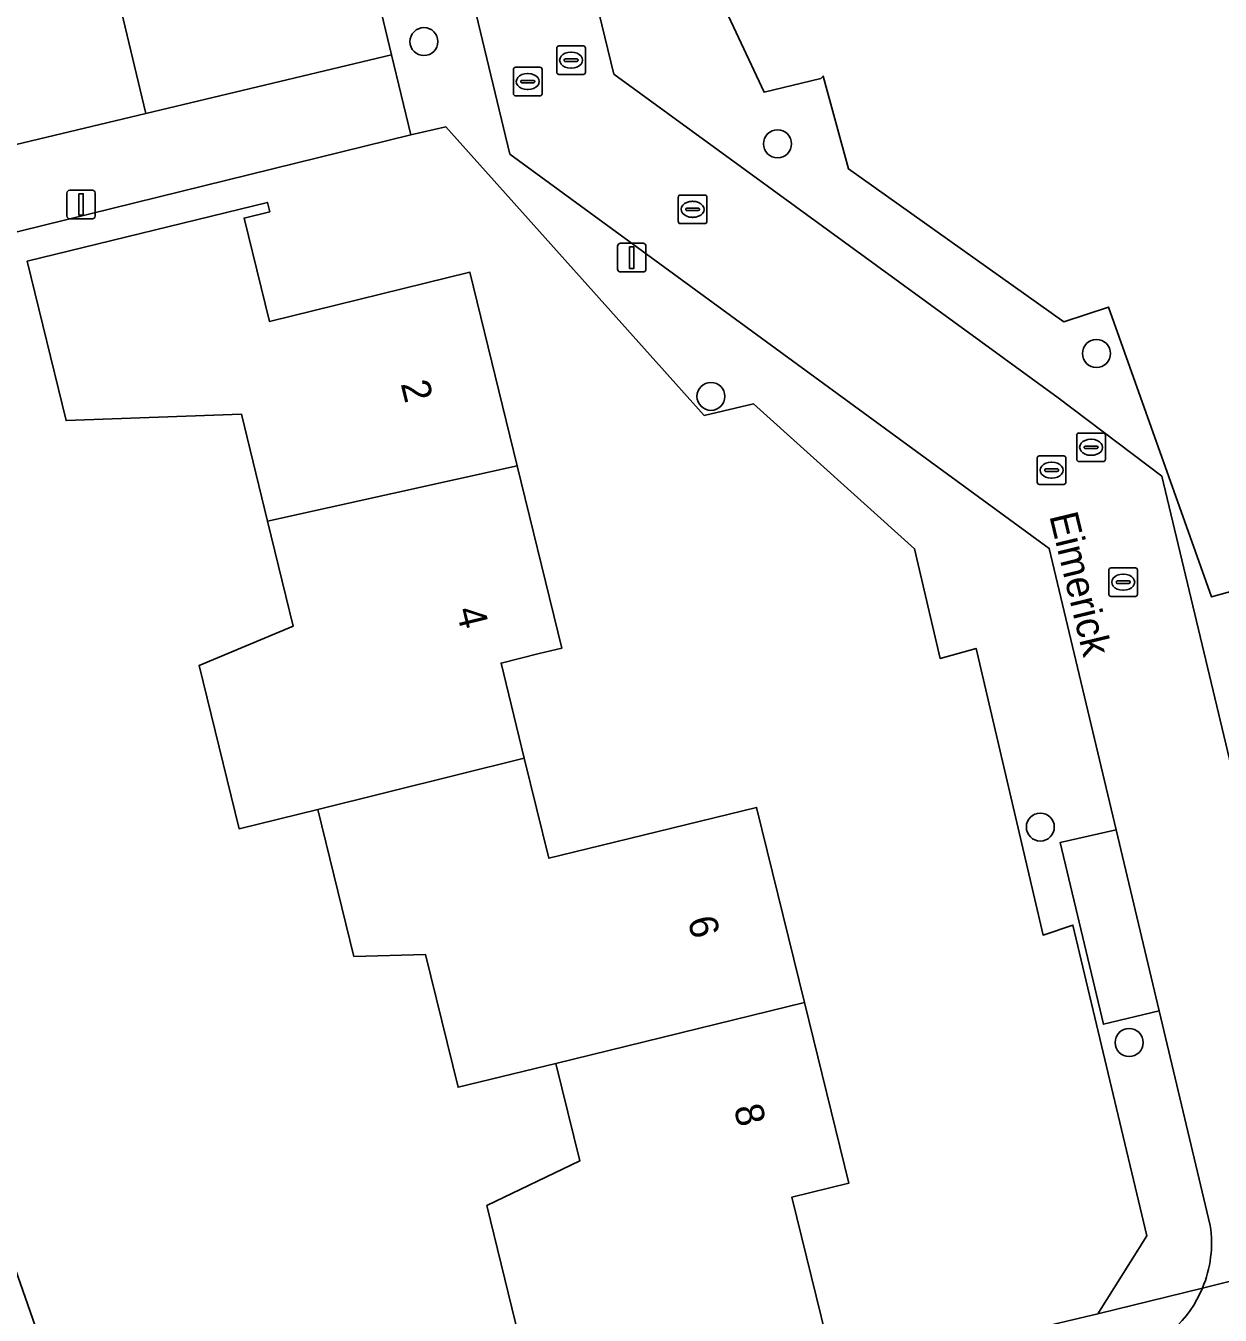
# Model space of a CAD drawing. Extents: x 157793 to 159380, y 380877 to 382313.
# Drawn here: x 158891.37 to 158933.14, y 381261.03 to 381306.13 of the extents above; entities that cross this region are included whole.
import ezdxf

# ---------------------------------------------------------------- set-up
doc = ezdxf.new("R2010")
doc.units = 0
for name, color, linetype in [('IMGEO_Boom', 7, 'Continuous'), ('IMGEO_Erf', 7, 'Continuous'), ('IMGEO_Groenvoorziening', 7, 'Continuous'), ('IMGEO_Kolk', 7, 'Continuous'), ('IMGEO_Lichtmast', 7, 'Continuous'), ('IMGEO_Muur', 7, 'Continuous'), ('IMGEO_Openbare_ruimte_label', 7, 'Continuous'), ('IMGEO_Pand', 7, 'Continuous'), ('IMGEO_Pand_nummerreeks', 7, 'Continuous'), ('IMGEO_Parkeervlak_open', 7, 'Continuous'), ('IMGEO_Rijbaan_lokaal_open', 7, 'Continuous'), ('IMGEO_Rioolput', 7, 'Continuous'), ('IMGEO_Voetpad_open', 7, 'Continuous')]:
    doc.layers.add(name, color=color, linetype=linetype)

msp = doc.modelspace()

# ---------------------------------------------------------------- linework, layer by layer
at = {"layer": 'IMGEO_Boom'}
for centre in [(158905.293, 381305.578), (158917.662, 381302.001), (158928.817, 381294.667), (158915.333, 381293.167), (158926.853, 381278.101), (158929.96, 381270.566)]:
    msp.add_circle(centre, 0.489, dxfattribs=at)
at = {"layer": 'IMGEO_Erf'}
msp.add_lwpolyline([(158899.507, 381324.573), (158898.463, 381328.966), (158854.352, 381330.104), (158846.048, 381330.383), (158845.924, 381330.364), (158850.618, 381310.644), (158859.959, 381294.739), (158877.119, 381298.655), (158895.565, 381303.06), (158894.716, 381306.62), (158903.313, 381308.672)], close=True, dxfattribs=at)
for points in [[(158907.107, 381328.796), (158907.649, 381326.527), (158910.886, 381313.326), (158912.546, 381313.735), (158917.189, 381303.806), (158919.179, 381304.287), (158919.257, 381304.369), (158920.148, 381301.124), (158927.673, 381295.778), (158929.242, 381296.29), (158932.843, 381286.154), (158933.942, 381286.459), (158936.317, 381276.259), (158937.652, 381276.407), (158940.117, 381266.025), (158942.018, 381265.319), (158972.479, 381272.913), (158972.103, 381274.414), (158967.118, 381294.307)], [(158921.031, 381259.217), (158928.86, 381261.071), (158930.584, 381263.801), (158927.996, 381274.676), (158926.949, 381274.326), (158924.607, 381284.354), (158923.351, 381283.996), (158922.457, 381287.839), (158916.819, 381292.901), (158915.099, 381292.501), (158906.056, 381302.59), (158904.835, 381302.315), (158891.155, 381298.95)], [(158909.376, 381257.183), (158907.497, 381264.86), (158910.746, 381266.422), (158909.91, 381269.837), (158906.489, 381269), (158905.353, 381273.64), (158902.848, 381273.576), (158901.588, 381278.722), (158898.826, 381278.046), (158897.428, 381283.754), (158900.724, 381285.134), (158899.824, 381288.808), (158898.909, 381292.547), (158892.777, 381292.323), (158891.413, 381297.896), (158899.818, 381299.954), (158899.899, 381299.621), (158899.003, 381299.401), (158899.887, 381295.792), (158906.9, 381297.509), (158908.558, 381290.736), (158910.119, 381284.361), (158909.329, 381284.168), (158907.991, 381283.84), (158908.805, 381280.513), (158909.663, 381277.01), (158911, 381277.337), (158916.931, 381278.79), (158918.602, 381271.966), (158920.151, 381265.642), (158918.166, 381265.156), (158919.7, 381258.891)], [(158886.588, 381275.264), (158894.165, 381253.568)]]:
    msp.add_lwpolyline(points, dxfattribs=at)
at = {"layer": 'IMGEO_Groenvoorziening'}
msp.add_lwpolyline([(158894.165, 381253.568), (158886.588, 381275.264), (158881.496, 381273.953), (158876.043, 381295.307), (158871.471, 381292.36), (158887.053, 381251.877)], close=True, dxfattribs=at)
at = {"layer": 'IMGEO_Kolk'}
for p, q in [((158914.192, 381299.284), (158914.192, 381300.136)), ((158914.267, 381300.21), (158915.119, 381300.21)), ((158914.68, 381299.99), (158914.705, 381299.99)), ((158915.193, 381300.136), (158915.193, 381299.284)), ((158914.451, 381299.704), (158914.451, 381299.716)), ((158914.889, 381299.667), (158914.491, 381299.667)), ((158914.494, 381299.753), (158914.892, 381299.753)), ((158914.935, 381299.716), (158914.935, 381299.704)), ((158915.119, 381299.21), (158914.267, 381299.21)), ((158914.703, 381299.43), (158914.678, 381299.43)), ((158929.251, 381286.243), (158929.251, 381287.095)), ((158929.326, 381287.169), (158930.178, 381287.169)), ((158929.739, 381286.949), (158929.764, 381286.949)), ((158930.252, 381287.095), (158930.252, 381286.243)), ((158929.51, 381286.663), (158929.51, 381286.675)), ((158929.948, 381286.626), (158929.55, 381286.626)), ((158929.553, 381286.712), (158929.951, 381286.712)), ((158929.994, 381286.675), (158929.994, 381286.663)), ((158930.178, 381286.169), (158929.326, 381286.169)), ((158929.762, 381286.389), (158929.737, 381286.389))]:
    msp.add_line(p, q, dxfattribs=at)
for points in [[(158914.192, 381299.284), (158914.192, 381300.136)], [(158914.267, 381300.21), (158915.119, 381300.21)], [(158915.193, 381300.136), (158915.193, 381299.284)], [(158915.119, 381299.21), (158914.267, 381299.21)], [(158929.251, 381286.243), (158929.251, 381287.095)], [(158929.326, 381287.169), (158930.178, 381287.169)], [(158930.252, 381287.095), (158930.252, 381286.243)], [(158930.178, 381286.169), (158929.326, 381286.169)]]:
    msp.add_lwpolyline(points, dxfattribs=at)
for centre, radius, start, end in [((158914.269, 381300.134), 0.0765, 91.552, 178.448), ((158914.269, 381300.134), 0.0765, 91.552, 178.448), ((158915.117, 381300.134), 0.0765, 1.552, 88.448), ((158915.117, 381300.134), 0.0765, 1.552, 88.448), ((158914.491, 381299.713), 0.0403, 85.8775, 175.7526), ((158914.488, 381299.703), 0.0366, 178.938, 274.7102), ((158914.892, 381299.71), 0.043, 264.8664, 352.4533), ((158914.896, 381299.715), 0.0386, 1.7309, 96.639), ((158914.269, 381299.286), 0.0765, 181.552, 268.448), ((158914.269, 381299.286), 0.0765, 181.552, 268.448), ((158915.117, 381299.286), 0.0765, 271.552, 358.448), ((158915.117, 381299.286), 0.0765, 271.552, 358.448), ((158929.328, 381287.093), 0.0765, 91.552, 178.448), ((158929.328, 381287.093), 0.0765, 91.552, 178.448), ((158930.176, 381287.093), 0.0765, 1.552, 88.448), ((158930.176, 381287.093), 0.0765, 1.552, 88.448), ((158929.55, 381286.672), 0.0403, 85.8775, 175.7526), ((158929.547, 381286.662), 0.0366, 178.938, 274.7102), ((158929.951, 381286.669), 0.043, 264.8664, 352.4533), ((158929.955, 381286.674), 0.0386, 1.7309, 96.639), ((158929.328, 381286.245), 0.0765, 181.552, 268.448), ((158929.328, 381286.245), 0.0765, 181.552, 268.448), ((158930.176, 381286.245), 0.0765, 271.552, 358.448), ((158930.176, 381286.245), 0.0765, 271.552, 358.448)]:
    msp.add_arc(centre, radius, start, end, dxfattribs=at)
for centre, major_axis, ratio, start_param, end_param in [((158914.679, 381299.71), (-0.387, 0.002), 0.722429, 4.712389, 7.853982), ((158914.704, 381299.71), (-0.39, 0.002), 0.717154, 1.570796, 4.712389), ((158929.738, 381286.669), (-0.387, 0.002), 0.722429, 4.712389, 7.853982), ((158929.763, 381286.669), (-0.39, 0.002), 0.717154, 1.570796, 4.712389)]:
    msp.add_ellipse(centre, major_axis=major_axis, ratio=ratio, start_param=start_param, end_param=end_param, dxfattribs=at)
at = {"layer": 'IMGEO_Lichtmast'}
for p, q in [((158892.807, 381299.48), (158892.807, 381300.28)), ((158892.807, 381300.28), (158892.807, 381299.48)), ((158892.907, 381300.38), (158893.697, 381300.38)), ((158893.697, 381300.38), (158892.907, 381300.38)), ((158893.797, 381300.28), (158893.797, 381299.48)), ((158893.797, 381299.48), (158893.797, 381300.28)), ((158893.697, 381299.38), (158892.907, 381299.38)), ((158892.907, 381299.38), (158893.697, 381299.38)), ((158912.069, 381297.621), (158912.069, 381298.421)), ((158912.069, 381298.421), (158912.069, 381297.621)), ((158912.169, 381298.521), (158912.959, 381298.521)), ((158912.959, 381298.521), (158912.169, 381298.521)), ((158913.059, 381298.421), (158913.059, 381297.621)), ((158913.059, 381297.621), (158913.059, 381298.421)), ((158912.959, 381297.521), (158912.169, 381297.521)), ((158912.169, 381297.521), (158912.959, 381297.521))]:
    msp.add_line(p, q, dxfattribs=at)
for points in [[(158893.227, 381300.255), (158893.377, 381300.255), (158893.377, 381299.505), (158893.227, 381299.505), (158893.227, 381300.255)], [(158912.489, 381298.396), (158912.639, 381298.396), (158912.639, 381297.646), (158912.489, 381297.646), (158912.489, 381298.396)]]:
    msp.add_lwpolyline(points, dxfattribs=at)
for centre, start, end in [((158892.907, 381300.28), 90, 180), ((158892.907, 381300.28), 90, 180), ((158893.697, 381300.28), 0, 90), ((158893.697, 381300.28), 360, 90), ((158892.907, 381299.48), 180, 270), ((158892.907, 381299.48), 180, 270), ((158893.697, 381299.48), 270, 0), ((158893.697, 381299.48), 270, 0), ((158912.169, 381298.421), 90, 180), ((158912.169, 381298.421), 90, 180), ((158912.959, 381298.421), 0, 90), ((158912.959, 381298.421), 360, 90), ((158912.169, 381297.621), 180, 270), ((158912.169, 381297.621), 180, 270), ((158912.959, 381297.621), 270, 0), ((158912.959, 381297.621), 270, 0)]:
    msp.add_arc(centre, 0.1, start, end, dxfattribs=at)
at = {"layer": 'IMGEO_Muur'}
msp.add_lwpolyline([(158877.119, 381298.655), (158895.565, 381303.06)], dxfattribs=at)
at = {"layer": 'IMGEO_Pand'}
for points in [[(158903.313, 381308.672), (158894.716, 381306.62), (158895.565, 381303.06), (158904.165, 381305.112)], [(158899.824, 381288.808), (158908.558, 381290.736), (158906.9, 381297.509), (158899.887, 381295.792), (158899.003, 381299.401), (158899.899, 381299.621), (158899.818, 381299.954), (158891.413, 381297.896), (158892.777, 381292.323), (158898.909, 381292.547)], [(158908.805, 381280.513), (158907.991, 381283.84), (158909.329, 381284.168), (158910.119, 381284.361), (158908.558, 381290.736), (158899.824, 381288.808), (158900.724, 381285.134), (158897.428, 381283.754), (158898.826, 381278.046), (158901.588, 381278.722)], [(158908.805, 381280.513), (158901.588, 381278.722), (158902.848, 381273.576), (158905.353, 381273.64), (158906.489, 381269), (158909.91, 381269.837), (158918.602, 381271.966), (158916.931, 381278.79), (158911, 381277.337), (158909.663, 381277.01)], [(158918.602, 381271.966), (158909.91, 381269.837), (158910.746, 381266.422), (158907.497, 381264.86), (158909.376, 381257.183), (158912.401, 381257.886), (158912.658, 381256.832), (158912.708, 381256.844), (158920.511, 381258.746), (158921.11, 381258.892), (158921.031, 381259.217), (158919.7, 381258.891), (158918.166, 381265.156), (158920.151, 381265.642)]]:
    msp.add_lwpolyline(points, close=True, dxfattribs=at)
at = {"layer": 'IMGEO_Parkeervlak_open'}
msp.add_lwpolyline([(158929.501, 381278.004), (158927.552, 381277.568), (158929.06, 381271.207), (158931.008, 381271.67)], close=True, dxfattribs=at)
at = {"layer": 'IMGEO_Rijbaan_lokaal_open'}
for points in [[(158911.935, 381304.441), (158906.943, 381324.962), (158906.622, 381326.256), (158902.512, 381325.31), (158902.806, 381324.49), (158906.383, 381309.602), (158908.295, 381301.643), (158927.166, 381287.851), (158929.501, 381278.004), (158931.008, 381271.67), (158932.796, 381264.164)], [(158936.925, 381266.042), (158931.1, 381290.379), (158927.478, 381293.119), (158911.935, 381304.441)], [(158932.526, 381261.978), (158939.738, 381263.77)], [(158939.738, 381263.77), (158932.526, 381261.978)]]:
    msp.add_lwpolyline(points, dxfattribs=at)
for centre, radius, start, end in [((158928.752, 381263.554), 4.09, 337.3369, 8.5808), ((158928.741, 381263.554), 4.1, 287.4993, 337.3914)]:
    msp.add_arc(centre, radius, start, end, dxfattribs=at)
at = {"layer": 'IMGEO_Rioolput'}
for p, q in [((158910.016, 381305.427), (158910.868, 381305.427)), ((158909.941, 381304.501), (158909.941, 381305.353)), ((158910.2, 381304.921), (158910.2, 381304.933)), ((158910.243, 381304.97), (158910.641, 381304.97)), ((158910.429, 381305.207), (158910.454, 381305.207)), ((158910.684, 381304.933), (158910.684, 381304.921)), ((158910.942, 381305.353), (158910.942, 381304.501)), ((158908.425, 381303.753), (158908.425, 381304.605)), ((158908.5, 381304.679), (158909.352, 381304.679)), ((158909.426, 381304.605), (158909.426, 381303.753)), ((158910.638, 381304.884), (158910.24, 381304.884)), ((158910.452, 381304.647), (158910.427, 381304.647)), ((158908.684, 381304.173), (158908.684, 381304.185)), ((158909.122, 381304.136), (158908.724, 381304.136)), ((158908.727, 381304.222), (158909.125, 381304.222)), ((158908.913, 381304.459), (158908.938, 381304.459)), ((158909.168, 381304.185), (158909.168, 381304.173)), ((158910.868, 381304.427), (158910.016, 381304.427)), ((158909.352, 381303.679), (158908.5, 381303.679)), ((158908.936, 381303.899), (158908.911, 381303.899)), ((158928.204, 381291.886), (158929.056, 381291.886)), ((158928.129, 381290.96), (158928.129, 381291.812)), ((158928.431, 381291.429), (158928.829, 381291.429)), ((158928.617, 381291.666), (158928.642, 381291.666)), ((158929.13, 381291.812), (158929.13, 381290.96)), ((158926.748, 381290.161), (158926.748, 381291.013)), ((158926.823, 381291.087), (158927.675, 381291.087)), ((158927.749, 381291.013), (158927.749, 381290.161)), ((158928.388, 381291.38), (158928.388, 381291.392)), ((158928.826, 381291.343), (158928.428, 381291.343)), ((158928.64, 381291.106), (158928.615, 381291.106)), ((158928.872, 381291.392), (158928.872, 381291.38)), ((158927.007, 381290.581), (158927.007, 381290.593)), ((158927.445, 381290.544), (158927.047, 381290.544)), ((158927.05, 381290.63), (158927.448, 381290.63)), ((158927.236, 381290.867), (158927.261, 381290.867)), ((158927.491, 381290.593), (158927.491, 381290.581)), ((158929.056, 381290.886), (158928.204, 381290.886)), ((158927.675, 381290.087), (158926.823, 381290.087)), ((158927.259, 381290.307), (158927.234, 381290.307))]:
    msp.add_line(p, q, dxfattribs=at)
for points in [[(158910.016, 381305.427), (158910.868, 381305.427)], [(158909.941, 381304.501), (158909.941, 381305.353)], [(158910.942, 381305.353), (158910.942, 381304.501)], [(158908.425, 381303.753), (158908.425, 381304.605)], [(158908.5, 381304.679), (158909.352, 381304.679)], [(158909.426, 381304.605), (158909.426, 381303.753)], [(158910.868, 381304.427), (158910.016, 381304.427)], [(158909.352, 381303.679), (158908.5, 381303.679)], [(158928.204, 381291.886), (158929.056, 381291.886)], [(158928.129, 381290.96), (158928.129, 381291.812)], [(158929.13, 381291.812), (158929.13, 381290.96)], [(158926.748, 381290.161), (158926.748, 381291.013)], [(158926.823, 381291.087), (158927.675, 381291.087)], [(158927.749, 381291.013), (158927.749, 381290.161)], [(158929.056, 381290.886), (158928.204, 381290.886)], [(158927.675, 381290.087), (158926.823, 381290.087)]]:
    msp.add_lwpolyline(points, dxfattribs=at)
for centre, radius, start, end in [((158910.018, 381305.351), 0.0765, 91.552, 178.448), ((158910.018, 381305.351), 0.0765, 91.552, 178.448), ((158910.866, 381305.351), 0.0765, 1.552, 88.448), ((158910.866, 381305.351), 0.0765, 1.552, 88.448), ((158910.24, 381304.93), 0.0403, 85.8775, 175.7526), ((158910.645, 381304.932), 0.0386, 1.7309, 96.639), ((158908.502, 381304.603), 0.0765, 91.552, 178.448), ((158908.502, 381304.603), 0.0765, 91.552, 178.448), ((158909.35, 381304.603), 0.0765, 1.552, 88.448), ((158909.35, 381304.603), 0.0765, 1.552, 88.448), ((158910.018, 381304.503), 0.0765, 181.552, 268.448), ((158910.018, 381304.503), 0.0765, 181.552, 268.448), ((158910.237, 381304.92), 0.0366, 178.938, 274.7102), ((158910.641, 381304.927), 0.043, 264.8664, 352.4533), ((158910.866, 381304.503), 0.0765, 271.552, 358.448), ((158910.866, 381304.503), 0.0765, 271.552, 358.448), ((158908.724, 381304.182), 0.0403, 85.8775, 175.7526), ((158908.721, 381304.172), 0.0366, 178.938, 274.7102), ((158909.125, 381304.179), 0.043, 264.8664, 352.4533), ((158909.129, 381304.184), 0.0386, 1.7309, 96.639), ((158908.502, 381303.755), 0.0765, 181.552, 268.448), ((158908.502, 381303.755), 0.0765, 181.552, 268.448), ((158909.35, 381303.755), 0.0765, 271.552, 358.448), ((158909.35, 381303.755), 0.0765, 271.552, 358.448), ((158928.206, 381291.81), 0.0765, 91.552, 178.448), ((158928.206, 381291.81), 0.0765, 91.552, 178.448), ((158929.054, 381291.81), 0.0765, 1.552, 88.448), ((158929.054, 381291.81), 0.0765, 1.552, 88.448), ((158928.428, 381291.389), 0.0403, 85.8775, 175.7526), ((158928.833, 381291.391), 0.0386, 1.7309, 96.639), ((158926.825, 381291.011), 0.0765, 91.552, 178.448), ((158926.825, 381291.011), 0.0765, 91.552, 178.448), ((158927.673, 381291.011), 0.0765, 1.552, 88.448), ((158927.673, 381291.011), 0.0765, 1.552, 88.448), ((158928.206, 381290.962), 0.0765, 181.552, 268.448), ((158928.206, 381290.962), 0.0765, 181.552, 268.448), ((158928.425, 381291.379), 0.0366, 178.938, 274.7102), ((158928.829, 381291.386), 0.043, 264.8664, 352.4533), ((158929.054, 381290.962), 0.0765, 271.552, 358.448), ((158929.054, 381290.962), 0.0765, 271.552, 358.448), ((158927.047, 381290.59), 0.0403, 85.8775, 175.7526), ((158927.044, 381290.58), 0.0366, 178.938, 274.7102), ((158927.448, 381290.587), 0.043, 264.8664, 352.4533), ((158927.452, 381290.592), 0.0386, 1.7309, 96.639), ((158926.825, 381290.163), 0.0765, 181.552, 268.448), ((158926.825, 381290.163), 0.0765, 181.552, 268.448), ((158927.673, 381290.163), 0.0765, 271.552, 358.448), ((158927.673, 381290.163), 0.0765, 271.552, 358.448)]:
    msp.add_arc(centre, radius, start, end, dxfattribs=at)
for centre, major_axis, ratio, start_param, end_param in [((158910.428, 381304.927), (-0.387, 0.002), 0.722429, 4.712389, 7.853982), ((158910.453, 381304.927), (-0.39, 0.002), 0.717154, 1.570796, 4.712389), ((158908.912, 381304.179), (-0.387, 0.002), 0.722429, 4.712389, 7.853982), ((158908.937, 381304.179), (-0.39, 0.002), 0.717154, 1.570796, 4.712389), ((158928.616, 381291.386), (-0.387, 0.002), 0.722429, 4.712389, 7.853982), ((158928.641, 381291.386), (-0.39, 0.002), 0.717154, 1.570796, 4.712389), ((158927.235, 381290.587), (-0.387, 0.002), 0.722429, 4.712389, 7.853982), ((158927.26, 381290.587), (-0.39, 0.002), 0.717154, 1.570796, 4.712389)]:
    msp.add_ellipse(centre, major_axis=major_axis, ratio=ratio, start_param=start_param, end_param=end_param, dxfattribs=at)
at = {"layer": 'IMGEO_Voetpad_open'}
for points in [[(158912.546, 381313.735), (158910.886, 381313.326), (158907.649, 381326.527), (158906.622, 381326.256), (158906.943, 381324.962), (158911.935, 381304.441), (158927.478, 381293.119), (158931.1, 381290.379), (158936.925, 381266.042)], [(158908.295, 381301.643), (158906.383, 381309.602), (158904.453, 381309.177), (158900.678, 381324.86), (158899.507, 381324.573), (158903.313, 381308.672), (158904.165, 381305.112), (158904.835, 381302.315), (158906.056, 381302.59), (158915.099, 381292.501), (158916.819, 381292.901), (158922.457, 381287.839), (158923.351, 381283.996), (158924.607, 381284.354), (158926.949, 381274.326), (158927.996, 381274.676), (158930.584, 381263.801), (158928.86, 381261.071), (158932.526, 381261.978)], [(158939.738, 381263.77), (158943.817, 381264.651), (158942.018, 381265.319), (158940.117, 381266.025), (158937.652, 381276.407), (158936.317, 381276.259), (158933.942, 381286.459), (158932.843, 381286.154), (158929.242, 381296.29), (158927.673, 381295.778), (158920.148, 381301.124), (158919.257, 381304.369), (158919.179, 381304.287), (158917.189, 381303.806), (158912.546, 381313.735)], [(158932.796, 381264.164), (158931.008, 381271.67), (158929.06, 381271.207), (158927.552, 381277.568), (158929.501, 381278.004), (158927.166, 381287.851), (158908.295, 381301.643)], [(158932.526, 381261.978), (158928.86, 381261.071), (158921.031, 381259.217), (158921.11, 381258.892), (158920.511, 381258.746), (158912.708, 381256.844), (158912.658, 381256.832), (158912.401, 381257.886), (158909.376, 381257.183), (158894.165, 381253.568), (158887.053, 381251.877), (158887.458, 381249.736), (158883.703, 381248.938), (158885.759, 381247.97), (158891.703, 381249.403), (158891.226, 381251.364), (158906.227, 381254.847), (158906.699, 381252.92), (158907.805, 381253.185), (158908.607, 381254.538), (158929.974, 381259.644)]]:
    msp.add_lwpolyline(points, dxfattribs=at)
msp.add_lwpolyline([(158904.165, 381305.112), (158895.565, 381303.06), (158877.119, 381298.655), (158877.786, 381295.727), (158891.155, 381298.95), (158904.835, 381302.315)], close=True, dxfattribs=at)
for centre, radius, start, end in [((158928.752, 381263.554), 4.09, 337.3369, 8.5808), ((158928.741, 381263.554), 4.1, 287.4993, 337.3914)]:
    msp.add_arc(centre, radius, start, end, dxfattribs=at)

# ---------------------------------------------------------------- texts
at = {"layer": 'IMGEO_Openbare_ruimte_label'}
msp.add_text('Eimerick', height=1, rotation=283.5916, dxfattribs=at).set_placement((158927.163, 381288.992))
at = {"layer": 'IMGEO_Pand_nummerreeks'}
for s, rotation, p in [('2', 283.757, (158904.477, 381293.612)), ('4', 283.757, (158906.415, 381285.697)), ('6', 283.7514, (158914.514, 381274.866)), ('8', 283.7716, (158916.125, 381268.287))]:
    msp.add_text(s, height=1, rotation=rotation, dxfattribs=at).set_placement(p)

doc.saveas('drawing.dxf')
